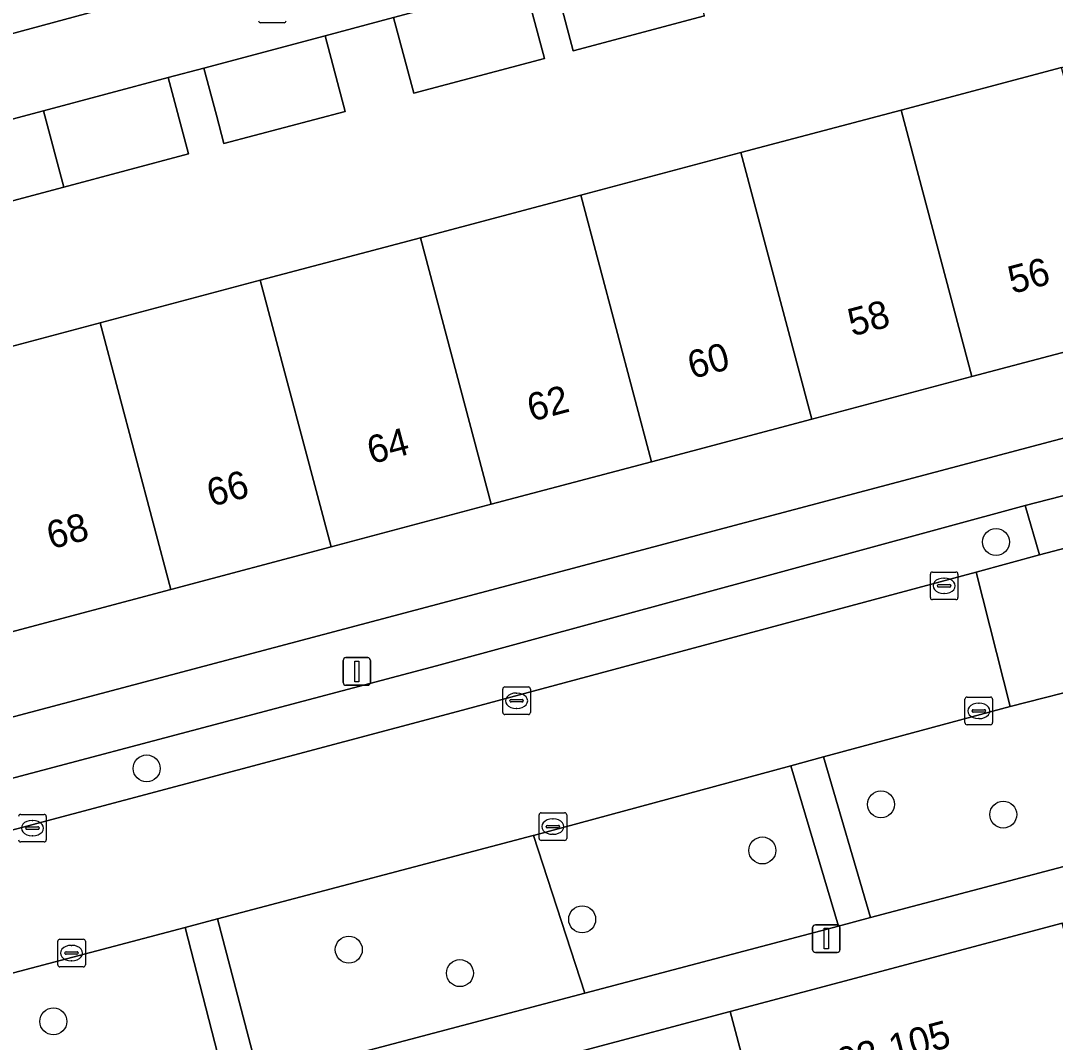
# Model space of a CAD drawing. Extents: x 162542 to 163147, y 380779 to 381521.
# Drawn here: x 162867.22 to 162904.74, y 381152.86 to 381189.91 of the extents above; entities that cross this region are included whole.
import ezdxf

# ---------------------------------------------------------------- set-up
doc = ezdxf.new("R2010")
doc.units = 0
for name, color, linetype in [('IMGEO_Boom', 7, 'Continuous'), ('IMGEO_Erf', 7, 'Continuous'), ('IMGEO_Groenvoorziening', 7, 'Continuous'), ('IMGEO_Kolk', 7, 'Continuous'), ('IMGEO_Lichtmast', 7, 'Continuous'), ('IMGEO_Muur', 7, 'Continuous'), ('IMGEO_Pand', 7, 'Continuous'), ('IMGEO_Pand_nummerreeks', 7, 'Continuous'), ('IMGEO_Parkeervlak_open', 7, 'Continuous'), ('IMGEO_Rijbaan_lokaal_open', 7, 'Continuous'), ('IMGEO_Rioolput', 7, 'Continuous'), ('IMGEO_Voetpad_open', 7, 'Continuous')]:
    doc.layers.add(name, color=color, linetype=linetype)

msp = doc.modelspace()

# ---------------------------------------------------------------- linework, layer by layer
at = {"layer": 'IMGEO_Boom'}
for centre in [(162902.593, 381171.01), (162871.792, 381162.796), (162898.421, 381161.494), (162902.854, 381161.124), (162894.12, 381159.822), (162887.584, 381157.325), (162879.122, 381156.225), (162883.15, 381155.373), (162868.409, 381153.622)]:
    msp.add_circle(centre, 0.489, dxfattribs=at)
at = {"layer": 'IMGEO_Erf'}
for points in [[(162864.29, 381177.412), (162870.101, 381178.955), (162875.911, 381180.498), (162881.722, 381182.041), (162887.533, 381183.585), (162893.343, 381185.128), (162899.153, 381186.672), (162904.964, 381188.216), (162910.774, 381189.76), (162917.122, 381191.446)], [(162892.025, 381190.093), (162887.262, 381188.824), (162886.528, 381191.574)], [(162885.484, 381191.296), (162886.214, 381188.545), (162881.48, 381187.283), (162880.747, 381190.032), (162878.26, 381189.369), (162878.989, 381186.624), (162874.594, 381185.457), (162874.321, 381186.487), (162873.866, 381188.198), (162872.573, 381187.853), (162873.308, 381185.085), (162868.793, 381183.881), (162864.151, 381182.644)]]:
    msp.add_lwpolyline(points, dxfattribs=at)
for points in [[(162925.455, 381182.694), (162921.624, 381186.774), (162918.59, 381183.913), (162919.187, 381181.662), (162913.342, 381180.093), (162907.532, 381178.55), (162901.721, 381177.006), (162895.911, 381175.462), (162890.101, 381173.918), (162884.29, 381172.375), (162878.48, 381170.831), (162872.669, 381169.287), (162866.859, 381167.744), (162861.048, 381166.2), (162855.117, 381164.624), (162849.174, 381163.045), (162849.909, 381160.144), (162921.793, 381179.222)], [(162887.505, 381152.528), (162888.27, 381149.632), (162888.364, 381149.657), (162889.15, 381146.754), (162894.491, 381148.211), (162892.949, 381153.986)]]:
    msp.add_lwpolyline(points, close=True, dxfattribs=at)
at = {"layer": 'IMGEO_Groenvoorziening'}
for points in [[(162866.381, 381189.299), (162871.229, 381190.605), (162861.066, 381201.401), (162860.535, 381200.874)], [(162895.148, 381162.891), (162885.815, 381160.368), (162887.685, 381154.645), (162896.875, 381157.078)], [(162885.815, 381160.368), (162885.803, 381160.365), (162874.356, 381157.34), (162875.889, 381151.523), (162887.685, 381154.645)], [(162873.192, 381157.033), (162854.959, 381152.215), (162855.121, 381151.63), (162858.584, 381150.843), (162860.575, 381151.323), (162862.708, 381151.781), (162863.421, 381151.008), (162863.083, 381150.009), (162856.023, 381148.37), (162856.566, 381146.408), (162874.69, 381151.205)]]:
    msp.add_lwpolyline(points, close=True, dxfattribs=at)
msp.add_lwpolyline([(162906.236, 381165.843), (162903.106, 381165.042), (162896.342, 381163.214), (162898.043, 381157.387), (162910.268, 381160.623), (162908.793, 381166.091)], dxfattribs=at)
at = {"layer": 'IMGEO_Kolk'}
for p, q in [((162900.211, 381168.993), (162900.211, 381169.845)), ((162900.286, 381169.919), (162901.138, 381169.919)), ((162900.699, 381169.699), (162900.724, 381169.699)), ((162901.212, 381169.845), (162901.212, 381168.993)), ((162900.47, 381169.413), (162900.47, 381169.425)), ((162900.908, 381169.376), (162900.51, 381169.376)), ((162900.513, 381169.462), (162900.911, 381169.462)), ((162900.954, 381169.425), (162900.954, 381169.413)), ((162901.138, 381168.919), (162900.286, 381168.919)), ((162900.722, 381169.139), (162900.697, 381169.139)), ((162884.706, 381164.824), (162884.706, 381165.676)), ((162884.781, 381165.75), (162885.633, 381165.75)), ((162885.194, 381165.53), (162885.219, 381165.53)), ((162885.707, 381165.676), (162885.707, 381164.824)), ((162884.965, 381165.244), (162884.965, 381165.256)), ((162885.403, 381165.207), (162885.005, 381165.207)), ((162885.008, 381165.293), (162885.406, 381165.293)), ((162885.449, 381165.256), (162885.449, 381165.244)), ((162901.467, 381164.457), (162901.467, 381165.309)), ((162901.542, 381165.383), (162902.394, 381165.383)), ((162901.955, 381165.163), (162901.98, 381165.163)), ((162902.468, 381165.309), (162902.468, 381164.457)), ((162885.633, 381164.75), (162884.781, 381164.75)), ((162885.217, 381164.97), (162885.192, 381164.97)), ((162901.726, 381164.877), (162901.726, 381164.889)), ((162902.164, 381164.84), (162901.766, 381164.84)), ((162901.769, 381164.926), (162902.167, 381164.926)), ((162902.21, 381164.889), (162902.21, 381164.877)), ((162902.394, 381164.383), (162901.542, 381164.383)), ((162901.978, 381164.603), (162901.953, 381164.603)), ((162867.223, 381161.131), (162868.075, 381161.131)), ((162868.149, 381161.057), (162868.149, 381160.205)), ((162886.022, 381160.261), (162886.022, 381161.113)), ((162886.097, 381161.187), (162886.949, 381161.187)), ((162887.023, 381161.113), (162887.023, 381160.261)), ((162867.407, 381160.625), (162867.407, 381160.637)), ((162867.45, 381160.674), (162867.848, 381160.674)), ((162867.636, 381160.911), (162867.661, 381160.911)), ((162867.891, 381160.637), (162867.891, 381160.625)), ((162886.281, 381160.681), (162886.281, 381160.693)), ((162886.719, 381160.644), (162886.321, 381160.644)), ((162886.324, 381160.73), (162886.722, 381160.73)), ((162886.51, 381160.967), (162886.535, 381160.967)), ((162886.765, 381160.693), (162886.765, 381160.681)), ((162867.845, 381160.588), (162867.447, 381160.588)), ((162867.659, 381160.351), (162867.634, 381160.351)), ((162886.533, 381160.407), (162886.508, 381160.407)), ((162868.075, 381160.131), (162867.223, 381160.131)), ((162886.949, 381160.187), (162886.097, 381160.187)), ((162868.567, 381155.675), (162868.567, 381156.527)), ((162868.642, 381156.601), (162869.494, 381156.601)), ((162869.568, 381156.527), (162869.568, 381155.675)), ((162868.869, 381156.144), (162869.267, 381156.144)), ((162869.055, 381156.381), (162869.08, 381156.381)), ((162868.826, 381156.095), (162868.826, 381156.107)), ((162869.264, 381156.058), (162868.866, 381156.058)), ((162869.078, 381155.821), (162869.053, 381155.821)), ((162869.31, 381156.107), (162869.31, 381156.095)), ((162869.494, 381155.601), (162868.642, 381155.601))]:
    msp.add_line(p, q, dxfattribs=at)
for points in [[(162900.211, 381168.993), (162900.211, 381169.845)], [(162900.286, 381169.919), (162901.138, 381169.919)], [(162901.212, 381169.845), (162901.212, 381168.993)], [(162901.138, 381168.919), (162900.286, 381168.919)], [(162884.706, 381164.824), (162884.706, 381165.676)], [(162884.781, 381165.75), (162885.633, 381165.75)], [(162885.707, 381165.676), (162885.707, 381164.824)], [(162901.467, 381164.457), (162901.467, 381165.309)], [(162901.542, 381165.383), (162902.394, 381165.383)], [(162902.468, 381165.309), (162902.468, 381164.457)], [(162885.633, 381164.75), (162884.781, 381164.75)], [(162902.394, 381164.383), (162901.542, 381164.383)], [(162867.223, 381161.131), (162868.075, 381161.131)], [(162868.149, 381161.057), (162868.149, 381160.205)], [(162886.022, 381160.261), (162886.022, 381161.113)], [(162886.097, 381161.187), (162886.949, 381161.187)], [(162887.023, 381161.113), (162887.023, 381160.261)], [(162868.075, 381160.131), (162867.223, 381160.131)], [(162886.949, 381160.187), (162886.097, 381160.187)], [(162868.567, 381155.675), (162868.567, 381156.527)], [(162868.642, 381156.601), (162869.494, 381156.601)], [(162869.568, 381156.527), (162869.568, 381155.675)], [(162869.494, 381155.601), (162868.642, 381155.601)]]:
    msp.add_lwpolyline(points, dxfattribs=at)
for centre, radius, start, end in [((162900.288, 381169.843), 0.0765, 91.552, 178.448), ((162900.288, 381169.843), 0.0765, 91.552, 178.448), ((162901.136, 381169.843), 0.0765, 1.552, 88.448), ((162901.136, 381169.843), 0.0765, 1.552, 88.448), ((162900.51, 381169.422), 0.0403, 85.8775, 175.7526), ((162900.507, 381169.412), 0.0366, 178.938, 274.7102), ((162900.911, 381169.419), 0.043, 264.8664, 352.4533), ((162900.915, 381169.424), 0.0386, 1.7309, 96.639), ((162900.288, 381168.995), 0.0765, 181.552, 268.448), ((162900.288, 381168.995), 0.0765, 181.552, 268.448), ((162901.136, 381168.995), 0.0765, 271.552, 358.448), ((162901.136, 381168.995), 0.0765, 271.552, 358.448), ((162884.783, 381165.674), 0.0765, 91.552, 178.448), ((162884.783, 381165.674), 0.0765, 91.552, 178.448), ((162885.631, 381165.674), 0.0765, 1.552, 88.448), ((162885.631, 381165.674), 0.0765, 1.552, 88.448), ((162885.005, 381165.253), 0.0403, 85.8775, 175.7526), ((162885.002, 381165.243), 0.0366, 178.938, 274.7102), ((162885.406, 381165.25), 0.043, 264.8664, 352.4533), ((162885.41, 381165.255), 0.0386, 1.7309, 96.639), ((162901.544, 381165.307), 0.0765, 91.552, 178.448), ((162901.544, 381165.307), 0.0765, 91.552, 178.448), ((162902.392, 381165.307), 0.0765, 1.552, 88.448), ((162902.392, 381165.307), 0.0765, 1.552, 88.448), ((162884.783, 381164.826), 0.0765, 181.552, 268.448), ((162884.783, 381164.826), 0.0765, 181.552, 268.448), ((162885.631, 381164.826), 0.0765, 271.552, 358.448), ((162885.631, 381164.826), 0.0765, 271.552, 358.448), ((162901.766, 381164.886), 0.0403, 85.8775, 175.7526), ((162901.763, 381164.876), 0.0366, 178.938, 274.7102), ((162902.167, 381164.883), 0.043, 264.8664, 352.4533), ((162902.171, 381164.888), 0.0386, 1.7309, 96.639), ((162901.544, 381164.459), 0.0765, 181.552, 268.448), ((162901.544, 381164.459), 0.0765, 181.552, 268.448), ((162902.392, 381164.459), 0.0765, 271.552, 358.448), ((162902.392, 381164.459), 0.0765, 271.552, 358.448), ((162867.225, 381161.055), 0.0765, 91.552, 178.448), ((162867.225, 381161.055), 0.0765, 91.552, 178.448), ((162868.073, 381161.055), 0.0765, 1.552, 88.448), ((162868.073, 381161.055), 0.0765, 1.552, 88.448), ((162886.099, 381161.111), 0.0765, 91.552, 178.448), ((162886.099, 381161.111), 0.0765, 91.552, 178.448), ((162886.947, 381161.111), 0.0765, 1.552, 88.448), ((162886.947, 381161.111), 0.0765, 1.552, 88.448), ((162867.447, 381160.634), 0.0403, 85.8775, 175.7526), ((162867.444, 381160.624), 0.0366, 178.938, 274.7102), ((162867.848, 381160.631), 0.043, 264.8664, 352.4533), ((162867.852, 381160.636), 0.0386, 1.7309, 96.639), ((162886.321, 381160.69), 0.0403, 85.8775, 175.7526), ((162886.318, 381160.68), 0.0366, 178.938, 274.7102), ((162886.722, 381160.687), 0.043, 264.8664, 352.4533), ((162886.726, 381160.692), 0.0386, 1.7309, 96.639), ((162886.099, 381160.263), 0.0765, 181.552, 268.448), ((162886.099, 381160.263), 0.0765, 181.552, 268.448), ((162886.947, 381160.263), 0.0765, 271.552, 358.448), ((162886.947, 381160.263), 0.0765, 271.552, 358.448), ((162867.225, 381160.207), 0.0765, 181.552, 268.448), ((162867.225, 381160.207), 0.0765, 181.552, 268.448), ((162868.073, 381160.207), 0.0765, 271.552, 358.448), ((162868.073, 381160.207), 0.0765, 271.552, 358.448), ((162868.644, 381156.525), 0.0765, 91.552, 178.448), ((162868.644, 381156.525), 0.0765, 91.552, 178.448), ((162869.492, 381156.525), 0.0765, 1.552, 88.448), ((162869.492, 381156.525), 0.0765, 1.552, 88.448), ((162868.866, 381156.104), 0.0403, 85.8775, 175.7526), ((162869.271, 381156.106), 0.0386, 1.7309, 96.639), ((162868.863, 381156.094), 0.0366, 178.938, 274.7102), ((162869.267, 381156.101), 0.043, 264.8664, 352.4533), ((162868.644, 381155.677), 0.0765, 181.552, 268.448), ((162868.644, 381155.677), 0.0765, 181.552, 268.448), ((162869.492, 381155.677), 0.0765, 271.552, 358.448), ((162869.492, 381155.677), 0.0765, 271.552, 358.448)]:
    msp.add_arc(centre, radius, start, end, dxfattribs=at)
for centre, major_axis, ratio, start_param, end_param in [((162900.698, 381169.419), (-0.387, 0.002), 0.722429, 4.712389, 7.853982), ((162900.723, 381169.419), (-0.39, 0.002), 0.717154, 1.570796, 4.712389), ((162885.193, 381165.25), (-0.387, 0.002), 0.722429, 4.712389, 7.853982), ((162885.218, 381165.25), (-0.39, 0.002), 0.717154, 1.570796, 4.712389), ((162901.954, 381164.883), (-0.387, 0.002), 0.722429, 4.712389, 7.853982), ((162901.979, 381164.883), (-0.39, 0.002), 0.717154, 1.570796, 4.712389), ((162867.635, 381160.631), (-0.387, 0.002), 0.722429, 4.712389, 7.853982), ((162867.66, 381160.631), (-0.39, 0.002), 0.717154, 1.570796, 4.712389), ((162886.509, 381160.687), (-0.387, 0.002), 0.722429, 4.712389, 7.853982), ((162886.534, 381160.687), (-0.39, 0.002), 0.717154, 1.570796, 4.712389), ((162869.054, 381156.101), (-0.387, 0.002), 0.722429, 4.712389, 7.853982), ((162869.079, 381156.101), (-0.39, 0.002), 0.717154, 1.570796, 4.712389)]:
    msp.add_ellipse(centre, major_axis=major_axis, ratio=ratio, start_param=start_param, end_param=end_param, dxfattribs=at)
at = {"layer": 'IMGEO_Lichtmast'}
for p, q in [((162878.917, 381165.914), (162878.917, 381166.714)), ((162878.917, 381166.714), (162878.917, 381165.914)), ((162879.017, 381166.814), (162879.807, 381166.814)), ((162879.807, 381166.814), (162879.017, 381166.814)), ((162879.907, 381166.714), (162879.907, 381165.914)), ((162879.907, 381165.914), (162879.907, 381166.714)), ((162879.807, 381165.814), (162879.017, 381165.814)), ((162879.017, 381165.814), (162879.807, 381165.814)), ((162895.943, 381156.224), (162895.943, 381157.024)), ((162895.943, 381157.024), (162895.943, 381156.224)), ((162896.043, 381157.124), (162896.833, 381157.124)), ((162896.833, 381157.124), (162896.043, 381157.124)), ((162896.933, 381157.024), (162896.933, 381156.224)), ((162896.933, 381156.224), (162896.933, 381157.024)), ((162896.833, 381156.124), (162896.043, 381156.124)), ((162896.043, 381156.124), (162896.833, 381156.124))]:
    msp.add_line(p, q, dxfattribs=at)
for points in [[(162879.337, 381166.689), (162879.487, 381166.689), (162879.487, 381165.939), (162879.337, 381165.939), (162879.337, 381166.689)], [(162896.363, 381156.999), (162896.513, 381156.999), (162896.513, 381156.249), (162896.363, 381156.249), (162896.363, 381156.999)]]:
    msp.add_lwpolyline(points, dxfattribs=at)
for centre, start, end in [((162879.017, 381166.714), 90, 180), ((162879.017, 381166.714), 90, 180), ((162879.807, 381166.714), 0, 90), ((162879.807, 381166.714), 360, 90), ((162879.017, 381165.914), 180, 270), ((162879.017, 381165.914), 180, 270), ((162879.807, 381165.914), 270, 0), ((162879.807, 381165.914), 270, 0), ((162896.043, 381157.024), 90, 180), ((162896.043, 381157.024), 90, 180), ((162896.833, 381157.024), 0, 90), ((162896.833, 381157.024), 360, 90), ((162896.043, 381156.224), 180, 270), ((162896.043, 381156.224), 180, 270), ((162896.833, 381156.224), 270, 0), ((162896.833, 381156.224), 270, 0)]:
    msp.add_arc(centre, 0.1, start, end, dxfattribs=at)
at = {"layer": 'IMGEO_Muur'}
msp.add_lwpolyline([(162887.505, 381152.528), (162892.949, 381153.986)], dxfattribs=at)
at = {"layer": 'IMGEO_Pand'}
for points in [[(162891.293, 381192.845), (162886.528, 381191.574), (162887.262, 381188.824), (162892.025, 381190.093)], [(162885.484, 381191.296), (162880.747, 381190.032), (162881.48, 381187.283), (162886.214, 381188.545)], [(162878.26, 381189.369), (162873.866, 381188.198), (162874.321, 381186.487), (162874.594, 381185.457), (162878.989, 381186.624)], [(162901.721, 381177.006), (162907.532, 381178.55), (162904.964, 381188.216), (162899.153, 381186.672)], [(162872.573, 381187.853), (162868.056, 381186.649), (162868.793, 381183.881), (162873.308, 381185.085)], [(162868.056, 381186.649), (162863.413, 381185.411), (162864.151, 381182.644), (162868.793, 381183.881)], [(162901.721, 381177.006), (162899.153, 381186.672), (162893.343, 381185.128), (162895.911, 381175.462)], [(162890.101, 381173.918), (162895.911, 381175.462), (162893.343, 381185.128), (162887.533, 381183.585)], [(162881.722, 381182.041), (162884.29, 381172.375), (162890.101, 381173.918), (162887.533, 381183.585)], [(162875.911, 381180.498), (162878.48, 381170.831), (162884.29, 381172.375), (162881.722, 381182.041)], [(162875.911, 381180.498), (162870.101, 381178.955), (162872.669, 381169.287), (162878.48, 381170.831)], [(162866.859, 381167.744), (162872.669, 381169.287), (162870.101, 381178.955), (162864.29, 381177.412)], [(162912.337, 381152.94), (162906.54, 381151.404), (162904.989, 381157.182), (162892.949, 381153.986), (162894.491, 381148.211), (162889.15, 381146.754), (162890.948, 381139.991), (162892.347, 381134.732), (162897.698, 381136.153), (162899.268, 381130.359), (162911.299, 381133.566), (162909.754, 381139.342), (162915.553, 381140.895)]]:
    msp.add_lwpolyline(points, close=True, dxfattribs=at)
at = {"layer": 'IMGEO_Parkeervlak_open'}
for points in [[(162920.963, 381174.947), (162920.542, 381176.676), (162903.648, 381172.331), (162904.167, 381170.544)], [(162750.234, 381131.33), (162666.499, 381109.073), (162666.934, 381107.34), (162774.201, 381135.871), (162796.063, 381141.696), (162882.877, 381164.808), (162901.876, 381169.92), (162904.167, 381170.544), (162903.648, 381172.331), (162882.303, 381166.521), (162850.91, 381158.201), (162843.113, 381156.134), (162825.633, 381151.487), (162819.826, 381149.913), (162790.747, 381142.166), (162781.519, 381139.707), (162755.957, 381132.897)]]:
    msp.add_lwpolyline(points, close=True, dxfattribs=at)
at = {"layer": 'IMGEO_Rijbaan_lokaal_open'}
for points in [[(162922.157, 381170.174), (162922.209, 381170.17), (162924.413, 381170.816), (162923.178, 381175.528), (162920.963, 381174.947), (162904.167, 381170.544), (162901.876, 381169.92), (162903.106, 381165.042), (162906.236, 381165.843), (162906.287, 381165.874)], [(162854.959, 381152.215), (162873.192, 381157.033), (162874.356, 381157.34), (162885.803, 381160.365), (162885.815, 381160.368), (162895.148, 381162.891), (162896.342, 381163.214), (162903.106, 381165.042), (162901.876, 381169.92), (162882.877, 381164.808), (162796.063, 381141.696), (162797.369, 381136.894), (162804.174, 381138.709), (162806.152, 381139.231), (162816.765, 381142.045), (162822.073, 381143.452), (162823.259, 381143.767), (162833.356, 381146.444), (162834.806, 381146.828), (162853.012, 381151.656)]]:
    msp.add_lwpolyline(points, close=True, dxfattribs=at)
at = {"layer": 'IMGEO_Rioolput'}
msp.add_line((162876.776, 381189.84), (162875.924, 381189.84), dxfattribs=at)
msp.add_lwpolyline([(162876.776, 381189.84), (162875.924, 381189.84)], dxfattribs=at)
for centre, start, end in [((162875.926, 381189.916), 181.552, 268.448), ((162875.926, 381189.916), 181.552, 268.448), ((162876.774, 381189.916), 271.552, 358.448), ((162876.774, 381189.916), 271.552, 358.448)]:
    msp.add_arc(centre, 0.0765, start, end, dxfattribs=at)
at = {"layer": 'IMGEO_Voetpad_open'}
for points in [[(162865.48, 381282.064), (162871.275, 381275.979), (162871.311, 381275.941), (162873.07, 381274.077), (162878.582, 381268.238), (162880.297, 381266.406), (162887.54, 381258.657), (162894.031, 381251.782), (162897.699, 381247.866), (162926.773, 381216.999), (162930.637, 381212.889), (162934.676, 381208.594), (162939.164, 381203.82), (162943.3, 381199.444), (162938.919, 381195.337), (162930.161, 381187.114), (162925.455, 381182.694), (162921.793, 381179.222), (162849.909, 381160.144)], [(162850.91, 381158.201), (162882.303, 381166.521), (162903.648, 381172.331), (162920.542, 381176.676), (162937.074, 381181.191), (162936.958, 381181.61), (162944.091, 381183.522), (162944.204, 381183.118), (162945.307, 381183.409), (162968.263, 381189.504), (162966.757, 381191.138), (162965.477, 381192.532), (162963.89, 381194.094), (162959.774, 381198.46), (162951.248, 381207.533), (162947.383, 381211.626), (162906.029, 381255.574)], [(162863.413, 381185.411), (162868.056, 381186.649), (162872.573, 381187.853), (162873.866, 381188.198), (162878.26, 381189.369), (162880.747, 381190.032), (162885.484, 381191.296), (162886.528, 381191.574), (162891.293, 381192.845), (162895.677, 381194.014), (162898.076, 381194.653), (162902.911, 381195.942), (162907.301, 381197.113), (162908.72, 381197.492), (162910.938, 381198.083), (162910.511, 381198.541), (162908.709, 381200.476), (162905.326, 381199.652), (162878.474, 381192.504), (162871.229, 381190.605), (162866.381, 381189.299)], [(162887.505, 381152.528), (162892.949, 381153.986), (162904.989, 381157.182), (162910.777, 381158.734), (162910.268, 381160.623), (162898.043, 381157.387), (162896.875, 381157.078), (162887.685, 381154.645), (162875.889, 381151.523)]]:
    msp.add_lwpolyline(points, dxfattribs=at)
for points in [[(162896.875, 381157.078), (162898.043, 381157.387), (162896.342, 381163.214), (162895.148, 381162.891)], [(162873.192, 381157.033), (162874.69, 381151.205), (162875.889, 381151.523), (162874.356, 381157.34)]]:
    msp.add_lwpolyline(points, close=True, dxfattribs=at)

# ---------------------------------------------------------------- texts
at = {"layer": 'IMGEO_Pand_nummerreeks'}
for s, rotation, p in [('56', 14.8786, (162903.184, 381180.002)), ('58', 14.8786, (162897.376, 381178.459)), ('60', 14.8786, (162891.566, 381176.915)), ('62', 14.8786, (162885.746, 381175.369)), ('64', 14.8786, (162879.942, 381173.827)), ('66', 14.8786, (162874.132, 381172.283)), ('68', 14.8786, (162868.324, 381170.74)), ('103-105', 14.9198, (162896.274, 381151.453))]:
    msp.add_text(s, height=1, rotation=rotation, dxfattribs=at).set_placement(p)

doc.saveas('drawing.dxf')
